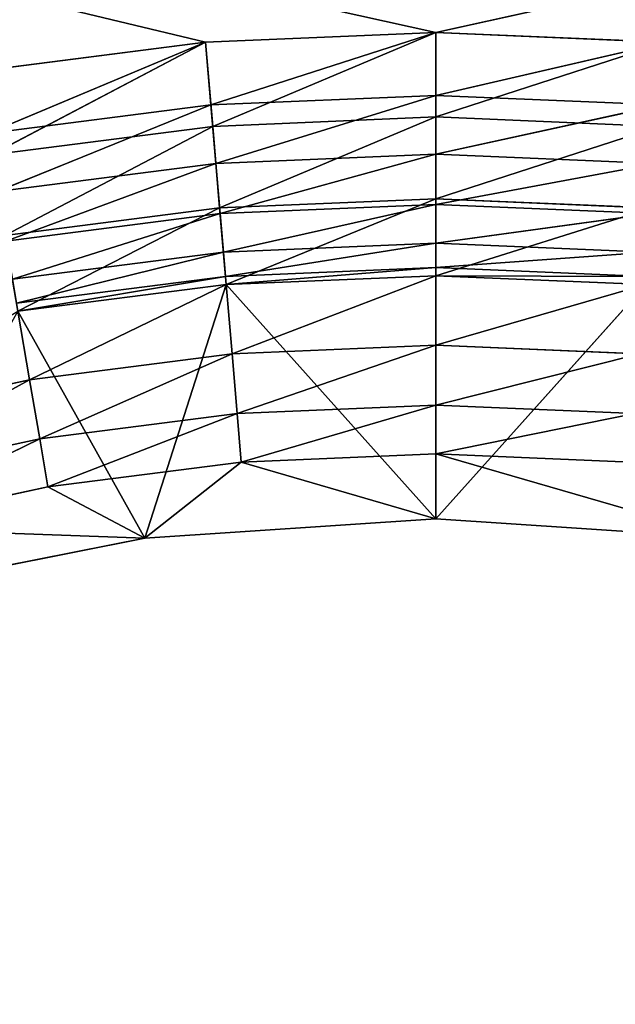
# Model space of a CAD drawing. Extents: x 228 to 329, y 0 to 150.
# Tile 626 of 656: x 273.43 to 280.78, y 71.74 to 83.88. Entities that reach past the tile are written whole.
import ezdxf

# ---------------------------------------------------------------- set-up
doc = ezdxf.new("R2010")
doc.units = 0
doc.header["$LTSCALE"] = 25.4
doc.layers.get('0').update_dxf_attribs({"color": 13, "linetype": 'CONTINUOUS'})

# ---------------------------------------------------------------- blocks, each defined once
blk = doc.blocks.new('SIS-9506-8054_STL_1')
at = {"color": 9}
for p, q in [((43.724, 104.047, 73.437), (47.252, 104.047, 72.735)), ((43.724, 101.047, 73.437), (47.252, 104.047, 72.735)), ((43.724, 104.047, 73.437), (47.252, 104.047, 72.735)), ((43.724, 101.047, 73.437), (47.252, 104.047, 72.735)), ((48.255, 104.047, 69.61), (45.687, 104.047, 69.939)), ((45.687, 104.047, 69.939), (47.252, 104.047, 72.735)), ((45.687, 104.047, 69.939), (47.252, 104.047, 72.735)), ((45.687, 104.047, 69.939), (48.246, 103.27, 69.508)), ((45.687, 104.047, 69.939), (48.246, 103.27, 69.508)), ((48.255, 104.047, 69.61), (45.687, 104.047, 69.939)), ((48.255, 104.047, 69.61), (47.252, 104.047, 72.735)), ((47.252, 104.047, 72.735), (50.841, 104.047, 72.5)), ((48.255, 104.047, 69.61), (47.252, 104.047, 72.735)), ((47.252, 101.047, 72.735), (47.252, 104.047, 72.735)), ((47.252, 101.047, 72.735), (47.252, 104.047, 72.735)), ((47.252, 101.047, 72.735), (50.841, 104.047, 72.5)), ((47.252, 104.047, 72.735), (50.841, 104.047, 72.5)), ((47.252, 101.047, 72.735), (50.841, 104.047, 72.5)), ((48.255, 104.047, 69.61), (48.246, 103.27, 69.508)), ((48.255, 104.047, 69.61), (48.246, 103.27, 69.508)), ((50.841, 104.047, 69.5), (48.255, 104.047, 69.61)), ((48.255, 104.047, 69.61), (50.841, 104.047, 72.5)), ((48.255, 104.047, 69.61), (50.841, 104.047, 72.5)), ((48.255, 104.047, 69.61), (50.841, 103.27, 69.398)), ((48.255, 104.047, 69.61), (50.841, 103.27, 69.398)), ((50.841, 104.047, 69.5), (48.255, 104.047, 69.61)), ((50.841, 104.047, 72.5), (54.431, 104.047, 72.735)), ((53.428, 104.047, 69.61), (50.841, 104.047, 72.5)), ((53.428, 104.047, 69.61), (50.841, 104.047, 69.5)), ((50.841, 104.047, 69.5), (50.841, 104.047, 72.5)), ((53.428, 104.047, 69.61), (50.841, 104.047, 72.5)), ((50.841, 104.047, 69.5), (50.841, 104.047, 72.5)), ((50.841, 101.047, 72.5), (50.841, 104.047, 72.5)), ((50.841, 101.047, 72.5), (50.841, 104.047, 72.5)), ((50.841, 101.047, 72.5), (54.431, 104.047, 72.735)), ((50.841, 104.047, 72.5), (54.431, 104.047, 72.735)), ((50.841, 101.047, 72.5), (54.431, 104.047, 72.735)), ((50.841, 104.047, 69.5), (50.841, 103.27, 69.398)), ((50.841, 104.047, 69.5), (50.841, 103.27, 69.398)), ((50.841, 104.047, 69.5), (53.437, 103.27, 69.508)), ((50.841, 104.047, 69.5), (53.437, 103.27, 69.508)), ((53.428, 104.047, 69.61), (50.841, 104.047, 69.5)), ((45.67, 103.27, 69.838), (48.221, 102.547, 69.209)), ((45.67, 103.27, 69.838), (48.221, 102.547, 69.209)), ((45.67, 103.27, 69.838), (48.246, 103.27, 69.508)), ((45.67, 103.27, 69.838), (48.246, 103.27, 69.508)), ((48.246, 103.27, 69.508), (48.221, 102.547, 69.209)), ((48.246, 103.27, 69.508), (48.221, 102.547, 69.209)), ((48.246, 103.27, 69.508), (50.841, 102.547, 69.098)), ((48.246, 103.27, 69.508), (50.841, 102.547, 69.098)), ((48.246, 103.27, 69.508), (50.841, 103.27, 69.398)), ((48.246, 103.27, 69.508), (50.841, 103.27, 69.398)), ((50.841, 103.27, 69.398), (50.841, 102.547, 69.098)), ((50.841, 103.27, 69.398), (50.841, 102.547, 69.098)), ((50.841, 103.27, 69.398), (53.462, 102.547, 69.209)), ((50.841, 103.27, 69.398), (53.462, 102.547, 69.209)), ((50.841, 103.27, 69.398), (53.437, 103.27, 69.508)), ((50.841, 103.27, 69.398), (53.437, 103.27, 69.508)), ((45.619, 102.547, 69.543), (48.18, 101.925, 68.734)), ((45.619, 102.547, 69.543), (48.18, 101.925, 68.734)), ((45.619, 102.547, 69.543), (48.221, 102.547, 69.209)), ((45.619, 102.547, 69.543), (48.221, 102.547, 69.209)), ((48.221, 102.547, 69.209), (48.18, 101.925, 68.734)), ((48.221, 102.547, 69.209), (48.18, 101.925, 68.734)), ((48.221, 102.547, 69.209), (50.841, 101.925, 68.621)), ((48.221, 102.547, 69.209), (50.841, 101.925, 68.621)), ((48.221, 102.547, 69.209), (50.841, 102.547, 69.098)), ((48.221, 102.547, 69.209), (50.841, 102.547, 69.098)), ((50.841, 102.547, 69.098), (50.841, 101.925, 68.621)), ((50.841, 102.547, 69.098), (50.841, 101.925, 68.621)), ((50.841, 102.547, 69.098), (53.503, 101.925, 68.734)), ((50.841, 102.547, 69.098), (53.503, 101.925, 68.734)), ((50.841, 102.547, 69.098), (53.462, 102.547, 69.209)), ((50.841, 102.547, 69.098), (53.462, 102.547, 69.209)), ((45.538, 101.925, 69.073), (48.128, 101.449, 68.115)), ((45.538, 101.925, 69.073), (48.128, 101.449, 68.115)), ((45.538, 101.925, 69.073), (48.18, 101.925, 68.734)), ((45.538, 101.925, 69.073), (48.18, 101.925, 68.734)), ((48.18, 101.925, 68.734), (48.128, 101.449, 68.115)), ((48.18, 101.925, 68.734), (48.128, 101.449, 68.115)), ((48.18, 101.925, 68.734), (50.841, 101.449, 68)), ((48.18, 101.925, 68.734), (50.841, 101.449, 68)), ((48.18, 101.925, 68.734), (50.841, 101.925, 68.621)), ((48.18, 101.925, 68.734), (50.841, 101.925, 68.621)), ((50.841, 101.925, 68.621), (50.841, 101.449, 68)), ((50.841, 101.925, 68.621), (50.841, 101.449, 68)), ((50.841, 101.925, 68.621), (53.555, 101.449, 68.115)), ((50.841, 101.925, 68.621), (53.555, 101.449, 68.115)), ((50.841, 101.925, 68.621), (53.503, 101.925, 68.734)), ((50.841, 101.925, 68.621), (53.503, 101.925, 68.734)), ((45.433, 101.449, 68.46), (48.066, 101.149, 67.394)), ((45.433, 101.449, 68.46), (48.066, 101.149, 67.394)), ((45.433, 101.449, 68.46), (48.128, 101.449, 68.115)), ((45.433, 101.449, 68.46), (48.128, 101.449, 68.115)), ((48.128, 101.449, 68.115), (48.066, 101.149, 67.394)), ((48.128, 101.449, 68.115), (48.066, 101.149, 67.394)), ((48.128, 101.449, 68.115), (50.841, 101.149, 67.276)), ((48.128, 101.449, 68.115), (50.841, 101.149, 67.276)), ((48.128, 101.449, 68.115), (50.841, 101.449, 68)), ((48.128, 101.449, 68.115), (50.841, 101.449, 68)), ((50.841, 101.449, 68), (50.841, 101.149, 67.276)), ((50.841, 101.449, 68), (50.841, 101.149, 67.276)), ((50.841, 101.449, 68), (53.617, 101.149, 67.394)), ((50.841, 101.449, 68), (53.617, 101.149, 67.394)), ((50.841, 101.449, 68), (53.555, 101.449, 68.115)), ((50.841, 101.449, 68), (53.555, 101.449, 68.115)), ((45.311, 101.149, 67.747), (48, 101.047, 66.621)), ((45.311, 101.149, 67.747), (48, 101.047, 66.621)), ((45.311, 101.149, 67.747), (48.066, 101.149, 67.394)), ((45.311, 101.149, 67.747), (48.066, 101.149, 67.394)), ((48.066, 101.149, 67.394), (48, 101.047, 66.621)), ((48.066, 101.149, 67.394), (48, 101.047, 66.621)), ((48.066, 101.149, 67.394), (50.841, 101.047, 66.5)), ((48.066, 101.149, 67.394), (50.841, 101.047, 66.5)), ((48.066, 101.149, 67.394), (50.841, 101.149, 67.276)), ((48.066, 101.149, 67.394), (50.841, 101.149, 67.276)), ((50.841, 101.149, 67.276), (50.841, 101.047, 66.5)), ((50.841, 101.149, 67.276), (50.841, 101.047, 66.5)), ((50.841, 101.149, 67.276), (53.682, 101.047, 66.621)), ((50.841, 101.149, 67.276), (53.682, 101.047, 66.621)), ((50.841, 101.149, 67.276), (53.617, 101.149, 67.394)), ((50.841, 101.149, 67.276), (53.617, 101.149, 67.394)), ((48, 101.047, 66.621), (7.841, 101.047, 57)), ((48, 101.047, 66.621), (7.841, 101.047, 57)), ((50.841, 101.047, 66.5), (7.841, 101.047, 57)), ((50.841, 101.047, 66.5), (7.841, 101.047, 57)), ((43.71, 101.047, 72.609), (47.252, 101.047, 72.735)), ((43.71, 101.047, 72.609), (46.058, 101.047, 72.103)), ((43.71, 101.047, 72.609), (47.252, 101.047, 72.735)), ((45.957, 100.19, 71.512), (43.71, 101.047, 72.609)), ((45.957, 100.19, 71.512), (43.71, 101.047, 72.609)), ((43.71, 101.047, 72.609), (46.058, 101.047, 72.103)), ((43.724, 101.047, 73.437), (47.252, 101.047, 72.735)), ((43.724, 101.047, 73.437), (47.252, 101.047, 72.735)), ((45.18, 101.047, 66.982), (48, 101.047, 66.621)), ((45.18, 101.047, 66.982), (48, 101.047, 66.621)), ((45.957, 100.19, 71.512), (46.058, 101.047, 72.103)), ((45.957, 100.19, 71.512), (46.058, 101.047, 72.103)), ((46.058, 101.047, 72.103), (47.252, 101.047, 72.735)), ((46.058, 101.047, 72.103), (47.252, 101.047, 72.735)), ((46.058, 101.047, 72.103), (48.441, 101.047, 71.798)), ((48.39, 100.19, 71.2), (46.058, 101.047, 72.103)), ((48.39, 100.19, 71.2), (46.058, 101.047, 72.103)), ((46.058, 101.047, 72.103), (48.441, 101.047, 71.798)), ((47.252, 101.047, 72.735), (50.841, 101.047, 72.5)), ((48.441, 101.047, 71.798), (47.252, 101.047, 72.735)), ((48.441, 101.047, 71.798), (47.252, 101.047, 72.735)), ((47.252, 101.047, 72.735), (50.841, 101.047, 72.5)), ((48, 101.047, 66.621), (50.841, 101.047, 66.5)), ((48, 101.047, 66.621), (50.841, 101.047, 66.5)), ((48.39, 100.19, 71.2), (48.441, 101.047, 71.798)), ((48.39, 100.19, 71.2), (48.441, 101.047, 71.798)), ((48.441, 101.047, 71.798), (50.841, 101.047, 72.5)), ((48.441, 101.047, 71.798), (50.841, 101.047, 72.5)), ((48.441, 101.047, 71.798), (50.841, 101.047, 71.696)), ((50.841, 100.19, 71.096), (48.441, 101.047, 71.798)), ((50.841, 100.19, 71.096), (48.441, 101.047, 71.798)), ((48.441, 101.047, 71.798), (50.841, 101.047, 71.696)), ((50.841, 101.047, 66.5), (93.841, 101.047, 57)), ((50.841, 101.047, 66.5), (93.841, 101.047, 57)), ((50.841, 101.047, 66.5), (53.682, 101.047, 66.621)), ((50.841, 101.047, 72.5), (54.431, 101.047, 72.735)), ((50.841, 101.047, 66.5), (53.682, 101.047, 66.621)), ((50.841, 101.047, 71.696), (50.841, 101.047, 72.5)), ((50.841, 101.047, 71.696), (50.841, 101.047, 72.5)), ((50.841, 101.047, 71.696), (54.431, 101.047, 72.735)), ((50.841, 101.047, 72.5), (54.431, 101.047, 72.735)), ((50.841, 101.047, 71.696), (54.431, 101.047, 72.735)), ((50.841, 101.047, 71.696), (53.242, 101.047, 71.798)), ((50.841, 100.19, 71.096), (50.841, 101.047, 71.696)), ((50.841, 100.19, 71.096), (50.841, 101.047, 71.696)), ((53.293, 100.19, 71.2), (50.841, 101.047, 71.696)), ((53.293, 100.19, 71.2), (50.841, 101.047, 71.696)), ((50.841, 101.047, 71.696), (53.242, 101.047, 71.798)), ((43.558, 100.19, 72.029), (45.957, 100.19, 71.512)), ((45.832, 99.45, 70.783), (43.558, 100.19, 72.029)), ((45.832, 99.45, 70.783), (43.558, 100.19, 72.029)), ((43.558, 100.19, 72.029), (45.957, 100.19, 71.512)), ((45.832, 99.45, 70.783), (45.957, 100.19, 71.512)), ((45.832, 99.45, 70.783), (45.957, 100.19, 71.512)), ((45.957, 100.19, 71.512), (48.39, 100.19, 71.2)), ((48.328, 99.45, 70.464), (45.957, 100.19, 71.512)), ((48.328, 99.45, 70.464), (45.957, 100.19, 71.512)), ((45.957, 100.19, 71.512), (48.39, 100.19, 71.2)), ((48.328, 99.45, 70.464), (48.39, 100.19, 71.2)), ((48.328, 99.45, 70.464), (48.39, 100.19, 71.2)), ((48.39, 100.19, 71.2), (50.841, 100.19, 71.096)), ((50.841, 99.45, 70.357), (48.39, 100.19, 71.2)), ((50.841, 99.45, 70.357), (48.39, 100.19, 71.2)), ((48.39, 100.19, 71.2), (50.841, 100.19, 71.096)), ((50.841, 100.19, 71.096), (53.293, 100.19, 71.2)), ((50.841, 99.45, 70.357), (50.841, 100.19, 71.096)), ((50.841, 99.45, 70.357), (50.841, 100.19, 71.096)), ((53.355, 99.45, 70.464), (50.841, 100.19, 71.096)), ((53.355, 99.45, 70.464), (50.841, 100.19, 71.096)), ((50.841, 100.19, 71.096), (53.293, 100.19, 71.2)), ((43.372, 99.45, 71.313), (45.832, 99.45, 70.783)), ((43.372, 99.45, 71.313), (45.832, 99.45, 70.783)), ((45.687, 98.851, 69.939), (45.832, 99.45, 70.783)), ((45.687, 98.851, 69.939), (45.832, 99.45, 70.783)), ((45.832, 99.45, 70.783), (48.328, 99.45, 70.464)), ((48.255, 98.851, 69.61), (45.832, 99.45, 70.783)), ((48.255, 98.851, 69.61), (45.832, 99.45, 70.783)), ((45.832, 99.45, 70.783), (48.328, 99.45, 70.464)), ((48.255, 98.851, 69.61), (48.328, 99.45, 70.464)), ((48.255, 98.851, 69.61), (48.328, 99.45, 70.464)), ((48.328, 99.45, 70.464), (50.841, 99.45, 70.357)), ((50.841, 98.851, 69.5), (48.328, 99.45, 70.464)), ((50.841, 98.851, 69.5), (48.328, 99.45, 70.464)), ((48.328, 99.45, 70.464), (50.841, 99.45, 70.357)), ((50.841, 99.45, 70.357), (53.355, 99.45, 70.464)), ((50.841, 98.851, 69.5), (50.841, 99.45, 70.357)), ((50.841, 98.851, 69.5), (50.841, 99.45, 70.357)), ((53.428, 98.851, 69.61), (50.841, 99.45, 70.357)), ((53.428, 98.851, 69.61), (50.841, 99.45, 70.357)), ((50.841, 99.45, 70.357), (53.355, 99.45, 70.464)), ((45.687, 98.851, 69.939), (48.255, 98.851, 69.61)), ((48.174, 98.409, 68.665), (45.687, 98.851, 69.939)), ((48.174, 98.409, 68.665), (45.687, 98.851, 69.939)), ((45.687, 98.851, 69.939), (48.255, 98.851, 69.61)), ((48.174, 98.409, 68.665), (48.255, 98.851, 69.61)), ((48.174, 98.409, 68.665), (48.255, 98.851, 69.61)), ((48.255, 98.851, 69.61), (50.841, 98.851, 69.5)), ((50.841, 98.409, 68.552), (48.255, 98.851, 69.61)), ((50.841, 98.409, 68.552), (48.255, 98.851, 69.61)), ((48.255, 98.851, 69.61), (50.841, 98.851, 69.5)), ((50.841, 98.851, 69.5), (53.428, 98.851, 69.61)), ((50.841, 98.409, 68.552), (50.841, 98.851, 69.5)), ((50.841, 98.409, 68.552), (50.841, 98.851, 69.5)), ((53.508, 98.409, 68.665), (50.841, 98.851, 69.5)), ((53.508, 98.409, 68.665), (50.841, 98.851, 69.5)), ((50.841, 98.851, 69.5), (53.428, 98.851, 69.61)), ((45.527, 98.409, 69.004), (48.174, 98.409, 68.665)), ((48.089, 98.138, 67.659), (45.527, 98.409, 69.004)), ((48.089, 98.138, 67.659), (45.527, 98.409, 69.004)), ((45.527, 98.409, 69.004), (48.174, 98.409, 68.665)), ((48.089, 98.138, 67.659), (48.174, 98.409, 68.665)), ((48.089, 98.138, 67.659), (48.174, 98.409, 68.665)), ((48.174, 98.409, 68.665), (50.841, 98.409, 68.552)), ((50.841, 98.138, 67.542), (48.174, 98.409, 68.665)), ((50.841, 98.138, 67.542), (48.174, 98.409, 68.665)), ((48.174, 98.409, 68.665), (50.841, 98.409, 68.552)), ((50.841, 98.409, 68.552), (53.508, 98.409, 68.665)), ((50.841, 98.138, 67.542), (50.841, 98.409, 68.552)), ((50.841, 98.138, 67.542), (50.841, 98.409, 68.552)), ((53.594, 98.138, 67.659), (50.841, 98.409, 68.552)), ((53.594, 98.138, 67.659), (50.841, 98.409, 68.552)), ((50.841, 98.409, 68.552), (53.508, 98.409, 68.665)), ((45.356, 98.138, 68.009), (48.089, 98.138, 67.659)), ((48, 98.047, 66.621), (45.356, 98.138, 68.009)), ((48, 98.047, 66.621), (45.356, 98.138, 68.009)), ((45.356, 98.138, 68.009), (48.089, 98.138, 67.659)), ((48, 98.047, 66.621), (48.089, 98.138, 67.659)), ((48, 98.047, 66.621), (48.089, 98.138, 67.659)), ((48.089, 98.138, 67.659), (50.841, 98.138, 67.542)), ((50.841, 98.047, 66.5), (48.089, 98.138, 67.659)), ((50.841, 98.047, 66.5), (48.089, 98.138, 67.659)), ((48.089, 98.138, 67.659), (50.841, 98.138, 67.542)), ((50.841, 98.138, 67.542), (53.594, 98.138, 67.659)), ((50.841, 98.047, 66.5), (50.841, 98.138, 67.542)), ((50.841, 98.047, 66.5), (50.841, 98.138, 67.542)), ((53.682, 98.047, 66.621), (50.841, 98.138, 67.542)), ((53.682, 98.047, 66.621), (50.841, 98.138, 67.542)), ((50.841, 98.138, 67.542), (53.594, 98.138, 67.659)), ((50.841, 98.047, 66.5), (7.841, 98.047, 57)), ((50.841, 98.047, 66.5), (7.841, 98.047, 57)), ((48, 98.047, 66.621), (7.841, 98.047, 57)), ((48, 98.047, 66.621), (7.841, 98.047, 57)), ((48, 98.047, 66.621), (45.18, 98.047, 66.982)), ((48, 98.047, 66.621), (45.18, 98.047, 66.982)), ((50.841, 98.047, 66.5), (48, 98.047, 66.621)), ((50.841, 98.047, 66.5), (48, 98.047, 66.621)), ((53.682, 98.047, 66.621), (50.841, 98.047, 66.5)), ((50.841, 98.047, 66.5), (93.841, 98.047, 57)), ((50.841, 98.047, 66.5), (93.841, 98.047, 57)), ((53.682, 98.047, 66.621), (50.841, 98.047, 66.5))]:
    blk.add_line(p, q, dxfattribs=at)
mesh = blk.add_polyface(dxfattribs=at)
corners = [(43.724, 104.047, 73.437), (47.252, 104.047, 72.735), (45.687, 104.047, 69.939)]
mesh.append_faces([[corners[k] for k in face] for face in [(0, 1, 2)]], dxfattribs={"color": 9})
mesh = blk.add_polyface(dxfattribs=at)
corners = [(47.252, 104.047, 72.735), (43.724, 104.047, 73.437), (43.724, 101.047, 73.437)]
mesh.append_faces([[corners[k] for k in face] for face in [(0, 1, 2)]], dxfattribs={"color": 9})
mesh = blk.add_polyface(dxfattribs=at)
corners = [(47.252, 104.047, 72.735), (43.724, 101.047, 73.437), (47.252, 101.047, 72.735)]
mesh.append_faces([[corners[k] for k in face] for face in [(0, 1, 2)]], dxfattribs={"color": 9})
mesh = blk.add_polyface(dxfattribs=at)
corners = [(48.246, 103.27, 69.508), (45.67, 103.27, 69.838), (45.687, 104.047, 69.939)]
mesh.append_faces([[corners[k] for k in face] for face in [(0, 1, 2)]], dxfattribs={"color": 9})
mesh = blk.add_polyface(dxfattribs=at)
corners = [(47.252, 104.047, 72.735), (48.255, 104.047, 69.61), (45.687, 104.047, 69.939)]
mesh.append_faces([[corners[k] for k in face] for face in [(0, 1, 2)]], dxfattribs={"color": 9})
mesh = blk.add_polyface(dxfattribs=at)
corners = [(48.255, 104.047, 69.61), (48.246, 103.27, 69.508), (45.687, 104.047, 69.939)]
mesh.append_faces([[corners[k] for k in face] for face in [(0, 1, 2)]], dxfattribs={"color": 9})
mesh = blk.add_polyface(dxfattribs=at)
corners = [(47.252, 104.047, 72.735), (50.841, 104.047, 72.5), (48.255, 104.047, 69.61)]
mesh.append_faces([[corners[k] for k in face] for face in [(0, 1, 2)]], dxfattribs={"color": 9})
mesh = blk.add_polyface(dxfattribs=at)
corners = [(50.841, 104.047, 72.5), (47.252, 104.047, 72.735), (47.252, 101.047, 72.735)]
mesh.append_faces([[corners[k] for k in face] for face in [(0, 1, 2)]], dxfattribs={"color": 9})
mesh = blk.add_polyface(dxfattribs=at)
corners = [(50.841, 104.047, 72.5), (47.252, 101.047, 72.735), (50.841, 101.047, 72.5)]
mesh.append_faces([[corners[k] for k in face] for face in [(0, 1, 2)]], dxfattribs={"color": 9})
mesh = blk.add_polyface(dxfattribs=at)
corners = [(50.841, 103.27, 69.398), (48.246, 103.27, 69.508), (48.255, 104.047, 69.61)]
mesh.append_faces([[corners[k] for k in face] for face in [(0, 1, 2)]], dxfattribs={"color": 9})
mesh = blk.add_polyface(dxfattribs=at)
corners = [(50.841, 104.047, 72.5), (50.841, 104.047, 69.5), (48.255, 104.047, 69.61)]
mesh.append_faces([[corners[k] for k in face] for face in [(0, 1, 2)]], dxfattribs={"color": 9})
mesh = blk.add_polyface(dxfattribs=at)
corners = [(50.841, 103.27, 69.398), (48.255, 104.047, 69.61), (50.841, 104.047, 69.5)]
mesh.append_faces([[corners[k] for k in face] for face in [(0, 1, 2)]], dxfattribs={"color": 9})
mesh = blk.add_polyface(dxfattribs=at)
corners = [(54.431, 104.047, 72.735), (53.428, 104.047, 69.61), (50.841, 104.047, 72.5)]
mesh.append_faces([[corners[k] for k in face] for face in [(0, 1, 2)]], dxfattribs={"color": 9})
mesh = blk.add_polyface(dxfattribs=at)
corners = [(50.841, 104.047, 72.5), (53.428, 104.047, 69.61), (50.841, 104.047, 69.5)]
mesh.append_faces([[corners[k] for k in face] for face in [(0, 1, 2)]], dxfattribs={"color": 9})
mesh = blk.add_polyface(dxfattribs=at)
corners = [(54.431, 104.047, 72.735), (50.841, 104.047, 72.5), (50.841, 101.047, 72.5)]
mesh.append_faces([[corners[k] for k in face] for face in [(0, 1, 2)]], dxfattribs={"color": 9})
mesh = blk.add_polyface(dxfattribs=at)
corners = [(54.431, 104.047, 72.735), (50.841, 101.047, 72.5), (54.431, 101.047, 72.735)]
mesh.append_faces([[corners[k] for k in face] for face in [(0, 1, 2)]], dxfattribs={"color": 9})
mesh = blk.add_polyface(dxfattribs=at)
corners = [(53.437, 103.27, 69.508), (50.841, 103.27, 69.398), (50.841, 104.047, 69.5)]
mesh.append_faces([[corners[k] for k in face] for face in [(0, 1, 2)]], dxfattribs={"color": 9})
mesh = blk.add_polyface(dxfattribs=at)
corners = [(53.437, 103.27, 69.508), (50.841, 104.047, 69.5), (53.428, 104.047, 69.61)]
mesh.append_faces([[corners[k] for k in face] for face in [(0, 1, 2)]], dxfattribs={"color": 9})
mesh = blk.add_polyface(dxfattribs=at)
corners = [(48.221, 102.547, 69.209), (45.619, 102.547, 69.543), (45.67, 103.27, 69.838)]
mesh.append_faces([[corners[k] for k in face] for face in [(0, 1, 2)]], dxfattribs={"color": 9})
mesh = blk.add_polyface(dxfattribs=at)
corners = [(48.246, 103.27, 69.508), (48.221, 102.547, 69.209), (45.67, 103.27, 69.838)]
mesh.append_faces([[corners[k] for k in face] for face in [(0, 1, 2)]], dxfattribs={"color": 9})
mesh = blk.add_polyface(dxfattribs=at)
corners = [(50.841, 102.547, 69.098), (48.221, 102.547, 69.209), (48.246, 103.27, 69.508)]
mesh.append_faces([[corners[k] for k in face] for face in [(0, 1, 2)]], dxfattribs={"color": 9})
mesh = blk.add_polyface(dxfattribs=at)
corners = [(50.841, 102.547, 69.098), (48.246, 103.27, 69.508), (50.841, 103.27, 69.398)]
mesh.append_faces([[corners[k] for k in face] for face in [(0, 1, 2)]], dxfattribs={"color": 9})
mesh = blk.add_polyface(dxfattribs=at)
corners = [(53.462, 102.547, 69.209), (50.841, 102.547, 69.098), (50.841, 103.27, 69.398)]
mesh.append_faces([[corners[k] for k in face] for face in [(0, 1, 2)]], dxfattribs={"color": 9})
mesh = blk.add_polyface(dxfattribs=at)
corners = [(53.462, 102.547, 69.209), (50.841, 103.27, 69.398), (53.437, 103.27, 69.508)]
mesh.append_faces([[corners[k] for k in face] for face in [(0, 1, 2)]], dxfattribs={"color": 9})
mesh = blk.add_polyface(dxfattribs=at)
corners = [(48.18, 101.925, 68.734), (45.538, 101.925, 69.073), (45.619, 102.547, 69.543)]
mesh.append_faces([[corners[k] for k in face] for face in [(0, 1, 2)]], dxfattribs={"color": 9})
mesh = blk.add_polyface(dxfattribs=at)
corners = [(48.221, 102.547, 69.209), (48.18, 101.925, 68.734), (45.619, 102.547, 69.543)]
mesh.append_faces([[corners[k] for k in face] for face in [(0, 1, 2)]], dxfattribs={"color": 9})
mesh = blk.add_polyface(dxfattribs=at)
corners = [(50.841, 101.925, 68.621), (48.18, 101.925, 68.734), (48.221, 102.547, 69.209)]
mesh.append_faces([[corners[k] for k in face] for face in [(0, 1, 2)]], dxfattribs={"color": 9})
mesh = blk.add_polyface(dxfattribs=at)
corners = [(50.841, 101.925, 68.621), (48.221, 102.547, 69.209), (50.841, 102.547, 69.098)]
mesh.append_faces([[corners[k] for k in face] for face in [(0, 1, 2)]], dxfattribs={"color": 9})
mesh = blk.add_polyface(dxfattribs=at)
corners = [(53.503, 101.925, 68.734), (50.841, 101.925, 68.621), (50.841, 102.547, 69.098)]
mesh.append_faces([[corners[k] for k in face] for face in [(0, 1, 2)]], dxfattribs={"color": 9})
mesh = blk.add_polyface(dxfattribs=at)
corners = [(53.503, 101.925, 68.734), (50.841, 102.547, 69.098), (53.462, 102.547, 69.209)]
mesh.append_faces([[corners[k] for k in face] for face in [(0, 1, 2)]], dxfattribs={"color": 9})
mesh = blk.add_polyface(dxfattribs=at)
corners = [(45.538, 101.925, 69.073), (48.128, 101.449, 68.115), (45.433, 101.449, 68.46)]
mesh.append_faces([[corners[k] for k in face] for face in [(0, 1, 2)]], dxfattribs={"color": 9})
mesh = blk.add_polyface(dxfattribs=at)
corners = [(45.538, 101.925, 69.073), (48.18, 101.925, 68.734), (48.128, 101.449, 68.115)]
mesh.append_faces([[corners[k] for k in face] for face in [(0, 1, 2)]], dxfattribs={"color": 9})
mesh = blk.add_polyface(dxfattribs=at)
corners = [(48.18, 101.925, 68.734), (50.841, 101.449, 68), (48.128, 101.449, 68.115)]
mesh.append_faces([[corners[k] for k in face] for face in [(0, 1, 2)]], dxfattribs={"color": 9})
mesh = blk.add_polyface(dxfattribs=at)
corners = [(48.18, 101.925, 68.734), (50.841, 101.925, 68.621), (50.841, 101.449, 68)]
mesh.append_faces([[corners[k] for k in face] for face in [(0, 1, 2)]], dxfattribs={"color": 9})
mesh = blk.add_polyface(dxfattribs=at)
corners = [(50.841, 101.925, 68.621), (53.555, 101.449, 68.115), (50.841, 101.449, 68)]
mesh.append_faces([[corners[k] for k in face] for face in [(0, 1, 2)]], dxfattribs={"color": 9})
mesh = blk.add_polyface(dxfattribs=at)
corners = [(53.503, 101.925, 68.734), (53.555, 101.449, 68.115), (50.841, 101.925, 68.621)]
mesh.append_faces([[corners[k] for k in face] for face in [(0, 1, 2)]], dxfattribs={"color": 9})
mesh = blk.add_polyface(dxfattribs=at)
corners = [(45.433, 101.449, 68.46), (48.066, 101.149, 67.394), (45.311, 101.149, 67.747)]
mesh.append_faces([[corners[k] for k in face] for face in [(0, 1, 2)]], dxfattribs={"color": 9})
mesh = blk.add_polyface(dxfattribs=at)
corners = [(45.433, 101.449, 68.46), (48.128, 101.449, 68.115), (48.066, 101.149, 67.394)]
mesh.append_faces([[corners[k] for k in face] for face in [(0, 1, 2)]], dxfattribs={"color": 9})
mesh = blk.add_polyface(dxfattribs=at)
corners = [(48.128, 101.449, 68.115), (50.841, 101.149, 67.276), (48.066, 101.149, 67.394)]
mesh.append_faces([[corners[k] for k in face] for face in [(0, 1, 2)]], dxfattribs={"color": 9})
mesh = blk.add_polyface(dxfattribs=at)
corners = [(48.128, 101.449, 68.115), (50.841, 101.449, 68), (50.841, 101.149, 67.276)]
mesh.append_faces([[corners[k] for k in face] for face in [(0, 1, 2)]], dxfattribs={"color": 9})
mesh = blk.add_polyface(dxfattribs=at)
corners = [(50.841, 101.449, 68), (53.617, 101.149, 67.394), (50.841, 101.149, 67.276)]
mesh.append_faces([[corners[k] for k in face] for face in [(0, 1, 2)]], dxfattribs={"color": 9})
mesh = blk.add_polyface(dxfattribs=at)
corners = [(53.555, 101.449, 68.115), (53.617, 101.149, 67.394), (50.841, 101.449, 68)]
mesh.append_faces([[corners[k] for k in face] for face in [(0, 1, 2)]], dxfattribs={"color": 9})
mesh = blk.add_polyface(dxfattribs=at)
corners = [(45.311, 101.149, 67.747), (48, 101.047, 66.621), (45.18, 101.047, 66.982)]
mesh.append_faces([[corners[k] for k in face] for face in [(0, 1, 2)]], dxfattribs={"color": 9})
mesh = blk.add_polyface(dxfattribs=at)
corners = [(45.311, 101.149, 67.747), (48.066, 101.149, 67.394), (48, 101.047, 66.621)]
mesh.append_faces([[corners[k] for k in face] for face in [(0, 1, 2)]], dxfattribs={"color": 9})
mesh = blk.add_polyface(dxfattribs=at)
corners = [(48.066, 101.149, 67.394), (50.841, 101.047, 66.5), (48, 101.047, 66.621)]
mesh.append_faces([[corners[k] for k in face] for face in [(0, 1, 2)]], dxfattribs={"color": 9})
mesh = blk.add_polyface(dxfattribs=at)
corners = [(48.066, 101.149, 67.394), (50.841, 101.149, 67.276), (50.841, 101.047, 66.5)]
mesh.append_faces([[corners[k] for k in face] for face in [(0, 1, 2)]], dxfattribs={"color": 9})
mesh = blk.add_polyface(dxfattribs=at)
corners = [(50.841, 101.149, 67.276), (53.682, 101.047, 66.621), (50.841, 101.047, 66.5)]
mesh.append_faces([[corners[k] for k in face] for face in [(0, 1, 2)]], dxfattribs={"color": 9})
mesh = blk.add_polyface(dxfattribs=at)
corners = [(53.617, 101.149, 67.394), (53.682, 101.047, 66.621), (50.841, 101.149, 67.276)]
mesh.append_faces([[corners[k] for k in face] for face in [(0, 1, 2)]], dxfattribs={"color": 9})
mesh = blk.add_polyface(dxfattribs=at)
corners = [(45.18, 101.047, 66.982), (48, 101.047, 66.621), (7.841, 101.047, 57)]
mesh.append_faces([[corners[k] for k in face] for face in [(0, 1, 2)]], dxfattribs={"color": 9})
mesh = blk.add_polyface(dxfattribs=at)
corners = [(48, 101.047, 66.621), (50.841, 101.047, 66.5), (7.841, 101.047, 57)]
mesh.append_faces([[corners[k] for k in face] for face in [(0, 1, 2)]], dxfattribs={"color": 9})
mesh = blk.add_polyface(dxfattribs=at)
corners = [(50.841, 101.047, 66.5), (93.841, 101.047, 57), (7.841, 101.047, 57)]
mesh.append_faces([[corners[k] for k in face] for face in [(0, 1, 2)]], dxfattribs={"color": 9})
mesh = blk.add_polyface(dxfattribs=at)
corners = [(45.957, 100.19, 71.512), (43.71, 101.047, 72.609), (43.558, 100.19, 72.029)]
mesh.append_faces([[corners[k] for k in face] for face in [(0, 1, 2)]], dxfattribs={"color": 9})
mesh = blk.add_polyface(dxfattribs=at)
corners = [(43.724, 101.047, 73.437), (43.71, 101.047, 72.609), (47.252, 101.047, 72.735)]
mesh.append_faces([[corners[k] for k in face] for face in [(0, 1, 2)]], dxfattribs={"color": 9})
mesh = blk.add_polyface(dxfattribs=at)
corners = [(47.252, 101.047, 72.735), (43.71, 101.047, 72.609), (46.058, 101.047, 72.103)]
mesh.append_faces([[corners[k] for k in face] for face in [(0, 1, 2)]], dxfattribs={"color": 9})
mesh = blk.add_polyface(dxfattribs=at)
corners = [(46.058, 101.047, 72.103), (43.71, 101.047, 72.609), (45.957, 100.19, 71.512)]
mesh.append_faces([[corners[k] for k in face] for face in [(0, 1, 2)]], dxfattribs={"color": 9})
mesh = blk.add_polyface(dxfattribs=at)
corners = [(48.39, 100.19, 71.2), (46.058, 101.047, 72.103), (45.957, 100.19, 71.512)]
mesh.append_faces([[corners[k] for k in face] for face in [(0, 1, 2)]], dxfattribs={"color": 9})
mesh = blk.add_polyface(dxfattribs=at)
corners = [(47.252, 101.047, 72.735), (46.058, 101.047, 72.103), (48.441, 101.047, 71.798)]
mesh.append_faces([[corners[k] for k in face] for face in [(0, 1, 2)]], dxfattribs={"color": 9})
mesh = blk.add_polyface(dxfattribs=at)
corners = [(48.441, 101.047, 71.798), (46.058, 101.047, 72.103), (48.39, 100.19, 71.2)]
mesh.append_faces([[corners[k] for k in face] for face in [(0, 1, 2)]], dxfattribs={"color": 9})
mesh = blk.add_polyface(dxfattribs=at)
corners = [(47.252, 101.047, 72.735), (48.441, 101.047, 71.798), (50.841, 101.047, 72.5)]
mesh.append_faces([[corners[k] for k in face] for face in [(0, 1, 2)]], dxfattribs={"color": 9})
mesh = blk.add_polyface(dxfattribs=at)
corners = [(50.841, 100.19, 71.096), (48.441, 101.047, 71.798), (48.39, 100.19, 71.2)]
mesh.append_faces([[corners[k] for k in face] for face in [(0, 1, 2)]], dxfattribs={"color": 9})
mesh = blk.add_polyface(dxfattribs=at)
corners = [(50.841, 101.047, 72.5), (48.441, 101.047, 71.798), (50.841, 101.047, 71.696)]
mesh.append_faces([[corners[k] for k in face] for face in [(0, 1, 2)]], dxfattribs={"color": 9})
mesh = blk.add_polyface(dxfattribs=at)
corners = [(50.841, 101.047, 71.696), (48.441, 101.047, 71.798), (50.841, 100.19, 71.096)]
mesh.append_faces([[corners[k] for k in face] for face in [(0, 1, 2)]], dxfattribs={"color": 9})
mesh = blk.add_polyface(dxfattribs=at)
corners = [(53.682, 101.047, 66.621), (93.841, 101.047, 57), (50.841, 101.047, 66.5)]
mesh.append_faces([[corners[k] for k in face] for face in [(0, 1, 2)]], dxfattribs={"color": 9})
mesh = blk.add_polyface(dxfattribs=at)
corners = [(54.431, 101.047, 72.735), (50.841, 101.047, 72.5), (50.841, 101.047, 71.696)]
mesh.append_faces([[corners[k] for k in face] for face in [(0, 1, 2)]], dxfattribs={"color": 9})
mesh = blk.add_polyface(dxfattribs=at)
corners = [(54.431, 101.047, 72.735), (50.841, 101.047, 71.696), (53.242, 101.047, 71.798)]
mesh.append_faces([[corners[k] for k in face] for face in [(0, 1, 2)]], dxfattribs={"color": 9})
mesh = blk.add_polyface(dxfattribs=at)
corners = [(53.293, 100.19, 71.2), (50.841, 101.047, 71.696), (50.841, 100.19, 71.096)]
mesh.append_faces([[corners[k] for k in face] for face in [(0, 1, 2)]], dxfattribs={"color": 9})
mesh = blk.add_polyface(dxfattribs=at)
corners = [(53.293, 100.19, 71.2), (53.242, 101.047, 71.798), (50.841, 101.047, 71.696)]
mesh.append_faces([[corners[k] for k in face] for face in [(0, 1, 2)]], dxfattribs={"color": 9})
mesh = blk.add_polyface(dxfattribs=at)
corners = [(43.558, 100.19, 72.029), (43.372, 99.45, 71.313), (45.832, 99.45, 70.783)]
mesh.append_faces([[corners[k] for k in face] for face in [(0, 1, 2)]], dxfattribs={"color": 9})
mesh = blk.add_polyface(dxfattribs=at)
corners = [(43.558, 100.19, 72.029), (45.832, 99.45, 70.783), (45.957, 100.19, 71.512)]
mesh.append_faces([[corners[k] for k in face] for face in [(0, 1, 2)]], dxfattribs={"color": 9})
mesh = blk.add_polyface(dxfattribs=at)
corners = [(45.957, 100.19, 71.512), (45.832, 99.45, 70.783), (48.328, 99.45, 70.464)]
mesh.append_faces([[corners[k] for k in face] for face in [(0, 1, 2)]], dxfattribs={"color": 9})
mesh = blk.add_polyface(dxfattribs=at)
corners = [(45.957, 100.19, 71.512), (48.328, 99.45, 70.464), (48.39, 100.19, 71.2)]
mesh.append_faces([[corners[k] for k in face] for face in [(0, 1, 2)]], dxfattribs={"color": 9})
mesh = blk.add_polyface(dxfattribs=at)
corners = [(48.39, 100.19, 71.2), (48.328, 99.45, 70.464), (50.841, 99.45, 70.357)]
mesh.append_faces([[corners[k] for k in face] for face in [(0, 1, 2)]], dxfattribs={"color": 9})
mesh = blk.add_polyface(dxfattribs=at)
corners = [(50.841, 100.19, 71.096), (48.39, 100.19, 71.2), (50.841, 99.45, 70.357)]
mesh.append_faces([[corners[k] for k in face] for face in [(0, 1, 2)]], dxfattribs={"color": 9})
mesh = blk.add_polyface(dxfattribs=at)
corners = [(53.355, 99.45, 70.464), (50.841, 100.19, 71.096), (50.841, 99.45, 70.357)]
mesh.append_faces([[corners[k] for k in face] for face in [(0, 1, 2)]], dxfattribs={"color": 9})
mesh = blk.add_polyface(dxfattribs=at)
corners = [(53.293, 100.19, 71.2), (50.841, 100.19, 71.096), (53.355, 99.45, 70.464)]
mesh.append_faces([[corners[k] for k in face] for face in [(0, 1, 2)]], dxfattribs={"color": 9})
mesh = blk.add_polyface(dxfattribs=at)
corners = [(43.372, 99.45, 71.313), (45.687, 98.851, 69.939), (45.832, 99.45, 70.783)]
mesh.append_faces([[corners[k] for k in face] for face in [(0, 1, 2)]], dxfattribs={"color": 9})
mesh = blk.add_polyface(dxfattribs=at)
corners = [(45.832, 99.45, 70.783), (45.687, 98.851, 69.939), (48.255, 98.851, 69.61)]
mesh.append_faces([[corners[k] for k in face] for face in [(0, 1, 2)]], dxfattribs={"color": 9})
mesh = blk.add_polyface(dxfattribs=at)
corners = [(45.832, 99.45, 70.783), (48.255, 98.851, 69.61), (48.328, 99.45, 70.464)]
mesh.append_faces([[corners[k] for k in face] for face in [(0, 1, 2)]], dxfattribs={"color": 9})
mesh = blk.add_polyface(dxfattribs=at)
corners = [(48.328, 99.45, 70.464), (48.255, 98.851, 69.61), (50.841, 98.851, 69.5)]
mesh.append_faces([[corners[k] for k in face] for face in [(0, 1, 2)]], dxfattribs={"color": 9})
mesh = blk.add_polyface(dxfattribs=at)
corners = [(48.328, 99.45, 70.464), (50.841, 98.851, 69.5), (50.841, 99.45, 70.357)]
mesh.append_faces([[corners[k] for k in face] for face in [(0, 1, 2)]], dxfattribs={"color": 9})
mesh = blk.add_polyface(dxfattribs=at)
corners = [(50.841, 99.45, 70.357), (50.841, 98.851, 69.5), (53.428, 98.851, 69.61)]
mesh.append_faces([[corners[k] for k in face] for face in [(0, 1, 2)]], dxfattribs={"color": 9})
mesh = blk.add_polyface(dxfattribs=at)
corners = [(53.355, 99.45, 70.464), (50.841, 99.45, 70.357), (53.428, 98.851, 69.61)]
mesh.append_faces([[corners[k] for k in face] for face in [(0, 1, 2)]], dxfattribs={"color": 9})
mesh = blk.add_polyface(dxfattribs=at)
corners = [(45.687, 98.851, 69.939), (45.527, 98.409, 69.004), (48.174, 98.409, 68.665)]
mesh.append_faces([[corners[k] for k in face] for face in [(0, 1, 2)]], dxfattribs={"color": 9})
mesh = blk.add_polyface(dxfattribs=at)
corners = [(45.687, 98.851, 69.939), (48.174, 98.409, 68.665), (48.255, 98.851, 69.61)]
mesh.append_faces([[corners[k] for k in face] for face in [(0, 1, 2)]], dxfattribs={"color": 9})
mesh = blk.add_polyface(dxfattribs=at)
corners = [(48.255, 98.851, 69.61), (48.174, 98.409, 68.665), (50.841, 98.409, 68.552)]
mesh.append_faces([[corners[k] for k in face] for face in [(0, 1, 2)]], dxfattribs={"color": 9})
mesh = blk.add_polyface(dxfattribs=at)
corners = [(48.255, 98.851, 69.61), (50.841, 98.409, 68.552), (50.841, 98.851, 69.5)]
mesh.append_faces([[corners[k] for k in face] for face in [(0, 1, 2)]], dxfattribs={"color": 9})
mesh = blk.add_polyface(dxfattribs=at)
corners = [(50.841, 98.851, 69.5), (50.841, 98.409, 68.552), (53.508, 98.409, 68.665)]
mesh.append_faces([[corners[k] for k in face] for face in [(0, 1, 2)]], dxfattribs={"color": 9})
mesh = blk.add_polyface(dxfattribs=at)
corners = [(53.428, 98.851, 69.61), (50.841, 98.851, 69.5), (53.508, 98.409, 68.665)]
mesh.append_faces([[corners[k] for k in face] for face in [(0, 1, 2)]], dxfattribs={"color": 9})
mesh = blk.add_polyface(dxfattribs=at)
corners = [(45.527, 98.409, 69.004), (45.356, 98.138, 68.009), (48.089, 98.138, 67.659)]
mesh.append_faces([[corners[k] for k in face] for face in [(0, 1, 2)]], dxfattribs={"color": 9})
mesh = blk.add_polyface(dxfattribs=at)
corners = [(45.527, 98.409, 69.004), (48.089, 98.138, 67.659), (48.174, 98.409, 68.665)]
mesh.append_faces([[corners[k] for k in face] for face in [(0, 1, 2)]], dxfattribs={"color": 9})
mesh = blk.add_polyface(dxfattribs=at)
corners = [(48.174, 98.409, 68.665), (48.089, 98.138, 67.659), (50.841, 98.138, 67.542)]
mesh.append_faces([[corners[k] for k in face] for face in [(0, 1, 2)]], dxfattribs={"color": 9})
mesh = blk.add_polyface(dxfattribs=at)
corners = [(48.174, 98.409, 68.665), (50.841, 98.138, 67.542), (50.841, 98.409, 68.552)]
mesh.append_faces([[corners[k] for k in face] for face in [(0, 1, 2)]], dxfattribs={"color": 9})
mesh = blk.add_polyface(dxfattribs=at)
corners = [(50.841, 98.409, 68.552), (50.841, 98.138, 67.542), (53.594, 98.138, 67.659)]
mesh.append_faces([[corners[k] for k in face] for face in [(0, 1, 2)]], dxfattribs={"color": 9})
mesh = blk.add_polyface(dxfattribs=at)
corners = [(53.508, 98.409, 68.665), (50.841, 98.409, 68.552), (53.594, 98.138, 67.659)]
mesh.append_faces([[corners[k] for k in face] for face in [(0, 1, 2)]], dxfattribs={"color": 9})
mesh = blk.add_polyface(dxfattribs=at)
corners = [(45.356, 98.138, 68.009), (45.18, 98.047, 66.982), (48, 98.047, 66.621)]
mesh.append_faces([[corners[k] for k in face] for face in [(0, 1, 2)]], dxfattribs={"color": 9})
mesh = blk.add_polyface(dxfattribs=at)
corners = [(45.356, 98.138, 68.009), (48, 98.047, 66.621), (48.089, 98.138, 67.659)]
mesh.append_faces([[corners[k] for k in face] for face in [(0, 1, 2)]], dxfattribs={"color": 9})
mesh = blk.add_polyface(dxfattribs=at)
corners = [(48.089, 98.138, 67.659), (48, 98.047, 66.621), (50.841, 98.047, 66.5)]
mesh.append_faces([[corners[k] for k in face] for face in [(0, 1, 2)]], dxfattribs={"color": 9})
mesh = blk.add_polyface(dxfattribs=at)
corners = [(48.089, 98.138, 67.659), (50.841, 98.047, 66.5), (50.841, 98.138, 67.542)]
mesh.append_faces([[corners[k] for k in face] for face in [(0, 1, 2)]], dxfattribs={"color": 9})
mesh = blk.add_polyface(dxfattribs=at)
corners = [(50.841, 98.138, 67.542), (50.841, 98.047, 66.5), (53.682, 98.047, 66.621)]
mesh.append_faces([[corners[k] for k in face] for face in [(0, 1, 2)]], dxfattribs={"color": 9})
mesh = blk.add_polyface(dxfattribs=at)
corners = [(53.594, 98.138, 67.659), (50.841, 98.138, 67.542), (53.682, 98.047, 66.621)]
mesh.append_faces([[corners[k] for k in face] for face in [(0, 1, 2)]], dxfattribs={"color": 9})
mesh = blk.add_polyface(dxfattribs=at)
corners = [(50.841, 98.047, 66.5), (7.841, 98.047, 57), (93.841, 98.047, 57)]
mesh.append_faces([[corners[k] for k in face] for face in [(0, 1, 2)]], dxfattribs={"color": 9})
mesh = blk.add_polyface(dxfattribs=at)
corners = [(48, 98.047, 66.621), (7.841, 98.047, 57), (50.841, 98.047, 66.5)]
mesh.append_faces([[corners[k] for k in face] for face in [(0, 1, 2)]], dxfattribs={"color": 9})
mesh = blk.add_polyface(dxfattribs=at)
corners = [(45.18, 98.047, 66.982), (7.841, 98.047, 57), (48, 98.047, 66.621)]
mesh.append_faces([[corners[k] for k in face] for face in [(0, 1, 2)]], dxfattribs={"color": 9})
mesh = blk.add_polyface(dxfattribs=at)
corners = [(53.682, 98.047, 66.621), (50.841, 98.047, 66.5), (93.841, 98.047, 57)]
mesh.append_faces([[corners[k] for k in face] for face in [(0, 1, 2)]], dxfattribs={"color": 9})
mesh = blk.add_polyface(dxfattribs=at)
corners = [(97.841, 4.047, 147), (3.841, 4.047, 53), (3.841, 4.047, 147)]
mesh.append_faces([[corners[k] for k in face] for face in [(0, 1, 2)]], dxfattribs={"color": 9})
mesh = blk.add_polyface(dxfattribs=at)
corners = [(97.841, 4.047, 147), (97.841, 4.047, 53), (3.841, 4.047, 53)]
mesh.append_faces([[corners[k] for k in face] for face in [(0, 1, 2)]], dxfattribs={"color": 9})
mesh = blk.add_polyface(dxfattribs=at)
corners = [(3.841, 1.047, 147), (97.841, 1.047, 53), (97.841, 1.047, 147)]
mesh.append_faces([[corners[k] for k in face] for face in [(0, 1, 2)]], dxfattribs={"color": 9})
mesh = blk.add_polyface(dxfattribs=at)
corners = [(3.841, 1.047, 147), (3.841, 1.047, 53), (97.841, 1.047, 53)]
mesh.append_faces([[corners[k] for k in face] for face in [(0, 1, 2)]], dxfattribs={"color": 9})

msp = doc.modelspace()

# ---------------------------------------------------------------- block references
at = {"color": 0, "extrusion": (0, -1, -3.33067e-16)}
msp.add_blockref('SIS-9506-8054_STL_1', (227.723, -1.646, -150.225), dxfattribs=at)

doc.saveas('drawing.dxf')
